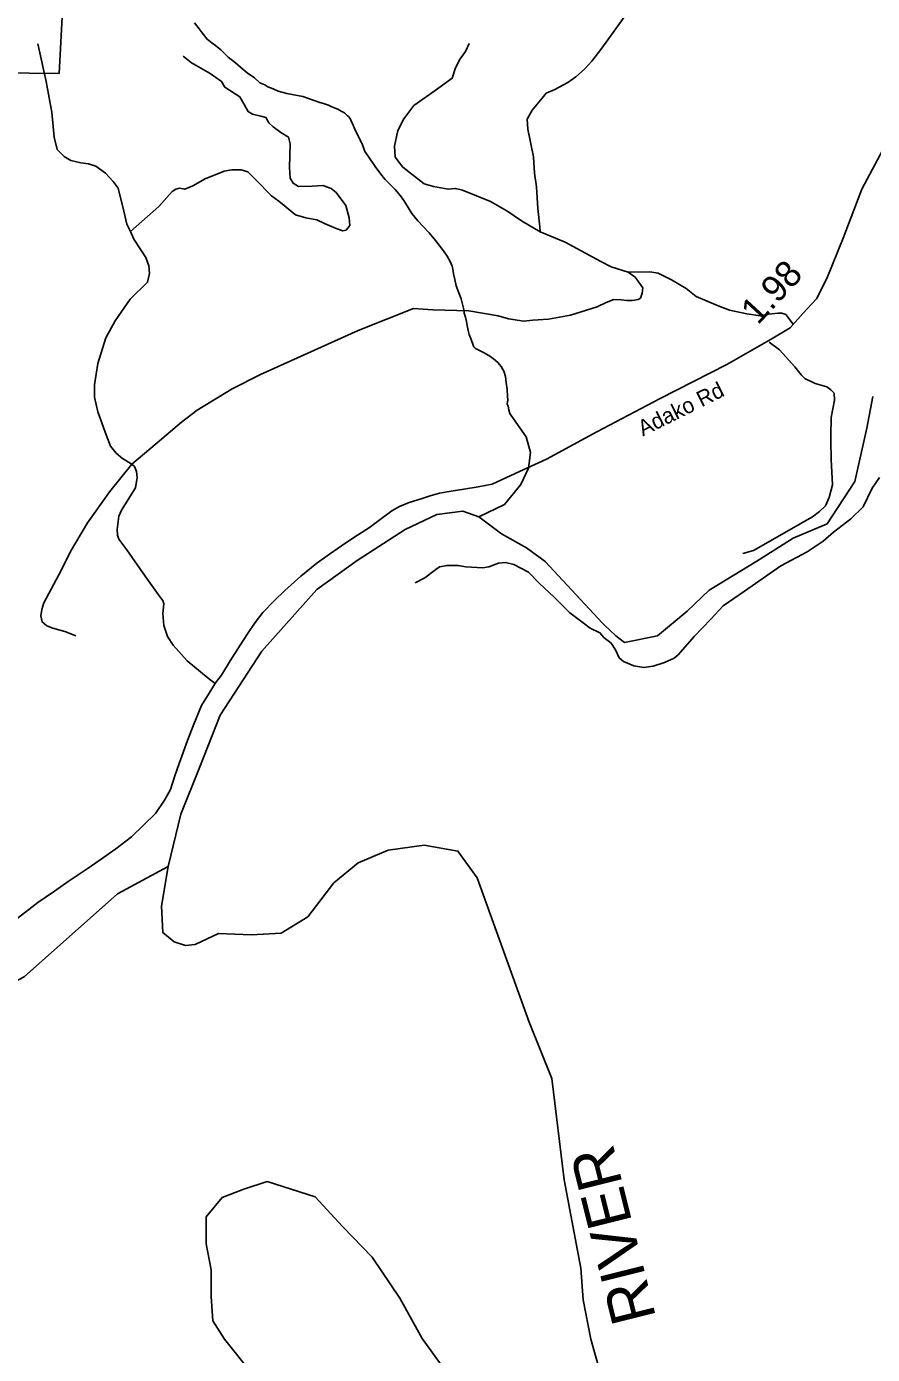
# Model space of a CAD drawing. Extents: x 1159738 to 1321356, y 736314 to 882035.
# Drawn here: x 1201667 to 1205693, y 793776 to 800095 of the extents above; entities that cross this region are included whole.
import ezdxf

# ---------------------------------------------------------------- set-up
doc = ezdxf.new("R2010")
doc.units = 0
for name, color, linetype in [('Exist Boundary Land Use Forest National US Forest Service', 7, 'Continuous'), ('Exist Hydrographic Creek Single Shore', 7, 'Continuous'), ('Exist Hydrographic Misc Water Feature', 7, 'Continuous'), ('Exist Hydrographic River Shore Label', 7, 'Continuous'), ('Exist Road Non-System Type 51', 7, 'Continuous'), ('Exist Road Secondary Mileage Hundredths English Label', 7, 'Continuous'), ('Exist Road Secondary Type 51 Attributed', 7, 'Continuous'), ('Exist Road Secondary Type 51 Label', 7, 'Continuous')]:
    doc.layers.add(name, color=color, linetype=linetype)

msp = doc.modelspace()

# ---------------------------------------------------------------- linework, layer by layer
at = {"layer": 'Exist Boundary Land Use Forest National US Forest Service'}
msp.add_lwpolyline([(1201324.3, 799877.3), (1201679.9, 799873), (1201822.3, 799871.3), (1201877.2, 800888.7), (1201952.8, 802287.8), (1201958.2, 802388.3), (1202069.5, 802388.2), (1203033.3, 802387.3), (1203123.2, 803141.3), (1204742.3, 803065.4), (1204096.3, 803889.4), (1203101.3, 803568.4), (1203110.3, 803902), (1203121.3, 804302.4)], dxfattribs=at)
at = {"layer": 'Exist Hydrographic Creek Single Shore'}
for points in [[(1204416.7, 797248.2), (1204472.2, 797195.6), (1204512.5, 797163.3), (1204669.8, 797195.6), (1204811, 797312.7), (1204915.8, 797413.6), (1205141.7, 797550.8), (1205315.1, 797659.8), (1205476.4, 797728.4), (1205609.5, 797930.2), (1205666, 798184.4), (1205694.2, 798333.8)], [(1202340.7, 796098.5), (1202099.4, 795967.4), (1201655.4, 795572.5), (1201367.3, 795420.7), (1201226.4, 795433.4), (1200788.4, 795586.6), (1200600.4, 795741.4), (1200545.4, 795834.4), (1200528.4, 796445.3), (1200438.4, 796831.1), (1200327.3, 797043.4), (1200256.4, 797511), (1200296.4, 797753), (1200317.9, 798252.6)], [(1204416.7, 797248.2), (1204407.7, 797256.2), (1204134.5, 797549.8), (1204046.8, 797613.7), (1203927.1, 797681.5), (1203819.5, 797761.3), (1203743.7, 797789.3), (1203620.1, 797773.3), (1203468.6, 797701.5), (1203241.3, 797553.8), (1203049.1, 797415.6), (1202786.7, 797122.9), (1202589.5, 796818), (1202491.6, 796572.2), (1202401.8, 796347.6), (1202340.7, 796098.5)], [(1202340.7, 796098.5), (1202310.1, 795909), (1202316.3, 795783.7), (1202369.7, 795739.4), (1202423.2, 795722.6), (1202469, 795727.2), (1202580.4, 795779.1), (1202736.2, 795773), (1202878.3, 795780.4), (1203006.5, 795858.6), (1203129.6, 796019.8), (1203245.2, 796115.6), (1203388.7, 796175.4), (1203560.2, 796199.4), (1203719.7, 796171.4), (1203811.4, 796043.7), (1204058.6, 795357.4), (1204166.3, 795090.1), (1204226.1, 794607.2), (1204304.4, 794187.6), (1204316.3, 794036), (1204352.2, 793848.4), (1204396.1, 793696.8)], [(1203722.2, 793613), (1203550.7, 793852.4), (1203443.1, 794044), (1203311.5, 794239.5), (1203171.9, 794383.1), (1203040.3, 794526.8), (1202813, 794598.6), (1202701.4, 794562.7), (1202597.7, 794522.8), (1202522, 794431), (1202522, 794303.3), (1202545.9, 794179.6), (1202545.9, 794051.9), (1202553.9, 793936.2), (1202609.7, 793848.4), (1202741.3, 793684.8)]]:
    msp.add_lwpolyline(points, dxfattribs=at)
at = {"layer": 'Exist Hydrographic Misc Water Feature'}
msp.add_lwpolyline([(1203819.5, 797761.3), (1203941, 797820.2), (1204019.4, 797915.1), (1204056.5, 797993.6), (1204064.7, 798067.9), (1204044.1, 798142.2), (1203973.4, 798243.8), (1203967.6, 798254), (1203962, 798270.1), (1203958.5, 798288.3), (1203954.7, 798298.4), (1203957.4, 798318.4), (1203955.8, 798336.4), (1203954.7, 798368.4), (1203949.5, 798400.6), (1203946.4, 798428.7), (1203939, 798454.9), (1203925.6, 798477.3), (1203910.1, 798495.7), (1203888.6, 798514.3), (1203866.9, 798528.9), (1203841.3, 798543.7), (1203813.7, 798558.4), (1203803.9, 798562.6), (1203796.1, 798570.8), (1203792.2, 798579), (1203783, 798605.2), (1203773.6, 798629.5), (1203768.1, 798647.7), (1203764.7, 798671.8), (1203761.3, 798691.9), (1203755.8, 798712), (1203750.4, 798730.2), (1203748.8, 798748.3), (1203736.1, 798798.6), (1203724.9, 798827), (1203711.8, 798861.3), (1203704.6, 798891.5), (1203699.3, 798917.7), (1203697.7, 798931.8), (1203692.3, 798953.9), (1203683, 798976.2), (1203669.6, 799002.6), (1203652.2, 799027), (1203613.6, 799076.2), (1203582.6, 799113), (1203530, 799170.5), (1203500.9, 799205.3), (1203483.7, 799233.8), (1203462.6, 799266.4), (1203447.2, 799288.8), (1203422.1, 799319.5), (1203400.5, 799340.1), (1203373.3, 799366.8), (1203357.7, 799385.3), (1203326.9, 799428.2), (1203292.2, 799477.1), (1203276.8, 799499.6), (1203263.8, 799535.9), (1203244.7, 799572.5), (1203229.7, 799606.9), (1203222.1, 799625.1), (1203212.7, 799645.4), (1203207.1, 799657.6), (1203199.2, 799665.8), (1203193.4, 799671.9), (1203179.7, 799684.3), (1203163.9, 799692.7), (1203156, 799696.9), (1203148.2, 799701.2), (1203136.3, 799705.5), (1203128.3, 799709.7), (1203116.4, 799714), (1203104.7, 799720.3), (1203080.8, 799729), (1203062.9, 799733.5), (1202981.7, 799761.7), (1202906.1, 799775.8), (1202864.3, 799786.9), (1202840.5, 799797.6), (1202814.8, 799808.2), (1202801.1, 799816.6), (1202777.3, 799827.3), (1202752, 799850), (1202716.6, 799874.9), (1202687.2, 799899.7), (1202661.8, 799922.5), (1202626.6, 799949.4), (1202591.4, 799984.4), (1202565.9, 800005.1), (1202550.3, 800015.6), (1202526.8, 800034.2), (1202503.5, 800064.9), (1202488.1, 800083.3), (1202466.8, 800111.8)], dxfattribs=at)
at = {"layer": 'Exist Road Non-System Type 51'}
for points in [[(1204404.6, 799992.4), (1204505.6, 800133.4), (1204556, 800225.7), (1204622.2, 800305.8), (1204657, 800382.5), (1204681.3, 800422.5), (1204712.7, 800462.6), (1204726.6, 800483.5), (1204738.8, 800518.3), (1204731.8, 800591.5), (1204738.8, 800676.8), (1204757.9, 800760.4), (1204780.2, 800837.7), (1204808.1, 800870.8), (1204853.3, 800898.7), (1204928.2, 800903.9), (1205039.6, 800903.9), (1205072.6, 800900.4), (1205119.6, 800883), (1205147.5, 800858.6), (1205170.1, 800797.7), (1205184, 800743.7)], [(1202169.1, 798012), (1202123.3, 798039), (1202094, 798064.6), (1202067.2, 798098.8), (1202046.5, 798151.3), (1202006.2, 798261.1), (1201990.4, 798330.7), (1201990.4, 798389.3), (1202006.2, 798491.8), (1202045.4, 798613.1), (1202089.3, 798693.6), (1202161.2, 798797.4), (1202243, 798877.9), (1202252.5, 798920.1), (1202248.8, 798956.7), (1202235.4, 798995.8), (1202211, 799032.4), (1202178.1, 799083.6), (1202162.6, 799119.2), (1202145.2, 799154.4), (1202130.6, 799216), (1202103.8, 799325.8), (1202079.4, 799357.6), (1202042.8, 799396.6), (1201996.5, 799429.6), (1201962.3, 799440.6), (1201925.7, 799446.7), (1201878.2, 799457.6), (1201846.4, 799476), (1201812.3, 799510.1), (1201798.9, 799567.5), (1201787, 799688), (1201778.4, 799738), (1201760.1, 799833.2), (1201721.2, 800013.1)], [(1204111.6, 799118.5), (1204022.1, 799170), (1203952.7, 799217), (1203874.3, 799261.8), (1203742.3, 799315.6), (1203708.7, 799324.5), (1203672.9, 799320.1), (1203603.5, 799333.5), (1203558.7, 799346.9), (1203458, 799425.3), (1203422.2, 799472.4), (1203417.7, 799526.1), (1203433.4, 799600), (1203462.5, 799656), (1203509.5, 799718.8), (1203612.5, 799790.4), (1203693, 799848.7), (1203708.7, 799897.9), (1203731.1, 799940.5), (1203755.7, 799976.3), (1203773.6, 800014.4)], [(1202162.6, 799119.2), (1202296.8, 799238.8), (1202360.2, 799309.6), (1202377.3, 799320.5), (1202395.6, 799325.4), (1202420, 799320.5), (1202459, 799336.4), (1202517.5, 799370.6), (1202607.8, 799407.2), (1202644.4, 799412.1), (1202688.3, 799412.1), (1202720, 799403.5), (1202756.6, 799366.9), (1202832.2, 799288.8), (1202867.6, 799263.2), (1202946.8, 799198.5), (1202996.8, 799185.1), (1203048.7, 799174.3), (1203085.3, 799157.3), (1203140.2, 799132.9), (1203171.9, 799123.1), (1203187.7, 799125.5), (1203206, 799148.7), (1203202.4, 799184.1), (1203186.5, 799243.9), (1203141.4, 799304.9), (1203117, 799324.5), (1203078, 799337.9), (1203026.8, 799335.4), (1202960.9, 799334.2), (1202935.3, 799348.9), (1202921.9, 799373.3), (1202919.4, 799424.5), (1202922, 799537.3), (1202913.5, 799569), (1202876.9, 799591), (1202841.5, 799617.9), (1202820.8, 799636.2), (1202806.2, 799661.8), (1202781.8, 799667.9), (1202742.7, 799677.7), (1202722, 799689.9), (1202681.8, 799759.4), (1202611, 799805.8), (1202595.2, 799833.9), (1202541.5, 799870.5), (1202452.5, 799921.7), (1202412.6, 799954.4)], [(1204404.6, 799992.4), (1204357.8, 799929.3), (1204322, 799891.2), (1204281.7, 799855.4), (1204243.7, 799828.5), (1204181, 799794.9), (1204140.7, 799777), (1204120.5, 799754.6), (1204073.5, 799696.4), (1204048.9, 799653.8), (1204053.4, 799606.8), (1204080.3, 799474.6), (1204084.7, 799396.2), (1204093.7, 799331.3), (1204100.4, 799228.2), (1204109.4, 799140.9), (1204111.6, 799118.5)], [(1204111.6, 799118.5), (1204230.2, 799069.2), (1204400.3, 798977.4), (1204449.6, 798950.5), (1204530.2, 798925.8), (1204633.1, 798928.1), (1204673.4, 798921.4), (1204736.1, 798890), (1204806.9, 798848.5), (1204853.9, 798810.5), (1204959.1, 798765.7), (1205012.8, 798745.5), (1205094.5, 798728.1), (1205160.5, 798718.1), (1205197.5, 798725.9), (1205244.5, 798731.5), (1205261.3, 798731.5), (1205280.3, 798723.7), (1205316.1, 798678.9)], [(1202169.1, 798012), (1202280, 798105.3), (1202404.4, 798212.7), (1202478.8, 798268.8), (1202645.9, 798370.1), (1202781.3, 798439.7), (1203245.3, 798649), (1203508.7, 798752.8), (1203600.7, 798746.2), (1203771.4, 798742.6), (1203911.7, 798718.1), (1203960.5, 798703.5), (1204033.6, 798692.5), (1204077, 798697.4), (1204151.4, 798702.3), (1204256.3, 798721.8), (1204381.9, 798760.9), (1204425.8, 798781.6), (1204461.2, 798795.1), (1204496.6, 798793.8), (1204523.4, 798791.4), (1204551.5, 798791.4), (1204578.3, 798796.3), (1204589.3, 798802.4), (1204596.6, 798825.6), (1204600.2, 798851.2), (1204584.4, 798873.2), (1204563.7, 798902.5), (1204530.2, 798925.8)], [(1205200.8, 798592.6), (1205250.1, 798556.8), (1205323.9, 798476.2), (1205353, 798438.1), (1205370.9, 798420.2), (1205420.2, 798395.5), (1205476.1, 798379.8), (1205494, 798366.4), (1205509.7, 798350.7), (1205511.9, 798317.1), (1205496.3, 798234.3), (1205494, 798145), (1205494, 798122.6), (1205496.3, 798035.3), (1205503, 797914.3), (1205487.3, 797853.9), (1205469.4, 797813.5), (1205440.3, 797786.7), (1205406.8, 797762), (1205127.2, 797601.4), (1205075.8, 797588)], [(1202169.1, 798012), (1202064.3, 797882.6), (1201958.2, 797732.5), (1201876.5, 797597), (1201832.5, 797506.7), (1201749.9, 797352.2), (1201740.1, 797320.5), (1201735.3, 797290), (1201741.4, 797261.9), (1201764.5, 797243.6), (1201792.6, 797232.6), (1201849.9, 797215.5), (1201902.3, 797196)], [(1202566.5, 796967.2), (1202531.2, 796994), (1202431.2, 797077), (1202365.3, 797151.5), (1202338.5, 797193), (1202321.4, 797245.4), (1202316.5, 797301.6), (1202320.2, 797348), (1202315.3, 797363.8), (1202303.1, 797379.7), (1202231.2, 797479.8), (1202144.9, 797604.8), (1202105.9, 797656.1), (1202099.8, 797674.4), (1202098.6, 797701.2), (1202107.1, 797764.7), (1202119.3, 797794), (1202185.2, 797900.2), (1202193.5, 797949.7), (1202189.9, 797977.8), (1202181.3, 798001), (1202169.1, 798012)], [(1203516.4, 797447.7), (1203563.4, 797472.3), (1203608.1, 797505.9), (1203632.7, 797523.8), (1203668.6, 797530.6), (1203720, 797530.6), (1203758.1, 797523.8), (1203838.7, 797519.4), (1203867.8, 797523.8), (1203912.5, 797541.8), (1203946.1, 797544), (1203986.4, 797535), (1204055.8, 797499.2), (1204107.3, 797445.4), (1204178.9, 797378.2), (1204252.8, 797304.3), (1204315.4, 797257.3), (1204349, 797232.7), (1204396, 797210.3), (1204413.9, 797187.9), (1204449.7, 797161), (1204469.9, 797129.6), (1204487.8, 797091.5), (1204507.9, 797073.6), (1204557.2, 797053.5), (1204604.2, 797044.5), (1204648.9, 797051.2), (1204702.6, 797069.1), (1204749.7, 797089.3), (1204767.6, 797105), (1204843.7, 797192.3), (1204924.2, 797275.2), (1204982.4, 797337.9), (1205083.2, 797407.4), (1205256.9, 797527.9), (1205382.2, 797595.1), (1205458.3, 797646.6), (1205507.5, 797689.2), (1205590.4, 797751.9), (1205648.6, 797810.1), (1205691.1, 797897.5), (1205726.9, 797949)]]:
    msp.add_lwpolyline(points, dxfattribs=at)
at = {"layer": 'Exist Road Secondary Type 51 Attributed'}
msp.add_lwpolyline([(1201614.3, 795844.2), (1201721.3, 795927.3), (1201800.1, 795980.9), (1201864.8, 796027.3), (1201908.5, 796055.5), (1201956.4, 796086.5), (1202018.3, 796130.1), (1202091.5, 796182.3), (1202166.8, 796239.3), (1202280.8, 796350.6), (1202324.5, 796413.9), (1202352.6, 796464.6), (1202373, 796528.7), (1202394.2, 796587.9), (1202433.6, 796697.7), (1202463.1, 796775.2), (1202499.3, 796863.8), (1202537.1, 796922.4), (1202567, 796972), (1202594.8, 797008.3), (1202637, 797075.9), (1202684.2, 797151.2), (1202718, 797204.7), (1202754.6, 797258.3), (1202791.2, 797306.1), (1202847.5, 797363.9), (1202896.7, 797411.8), (1202972.8, 797479.4), (1203048.8, 797541.3), (1203108.8, 797584.3), (1203165.4, 797623.4), (1203224, 797664.1), (1203299, 797711), (1203343.4, 797743.8), (1203405.4, 797790.9), (1203441.5, 797810.3), (1203488, 797830.1), (1203545.5, 797847.9), (1203587.8, 797861.9), (1203631.8, 797874.2), (1203688.1, 797883.7), (1203747.5, 797893.1), (1203816.4, 797904.9), (1203882.6, 797917.6), (1203993.1, 797968), (1204141.2, 798035.9), (1204380.3, 798166.2), (1204682.7, 798324.4), (1205000.3, 798486.9), (1205210.8, 798606.5), (1205301.8, 798661.8), (1205361.9, 798729), (1205426.1, 798798.6), (1205476.1, 798895), (1205552.5, 799087.1), (1205641.7, 799320.9), (1205754.1, 799531.6)], dxfattribs=at)

# ---------------------------------------------------------------- texts
at = {"layer": 'Exist Hydrographic River Shore Label'}
msp.add_text('RIVER', height=210, rotation=104.03209, dxfattribs=at).set_placement((1204663.7, 793951.7))
at = {"layer": 'Exist Road Secondary Mileage Hundredths English Label'}
msp.add_text('1.98', height=125, rotation=47.30993, dxfattribs=at).set_placement((1205147.1, 798670.9))
at = {"layer": 'Exist Road Secondary Type 51 Label'}
msp.add_text('Adako Rd', height=75, rotation=26.41148, dxfattribs=at).set_placement((1204599.9, 798143.7))

doc.saveas('drawing.dxf')
